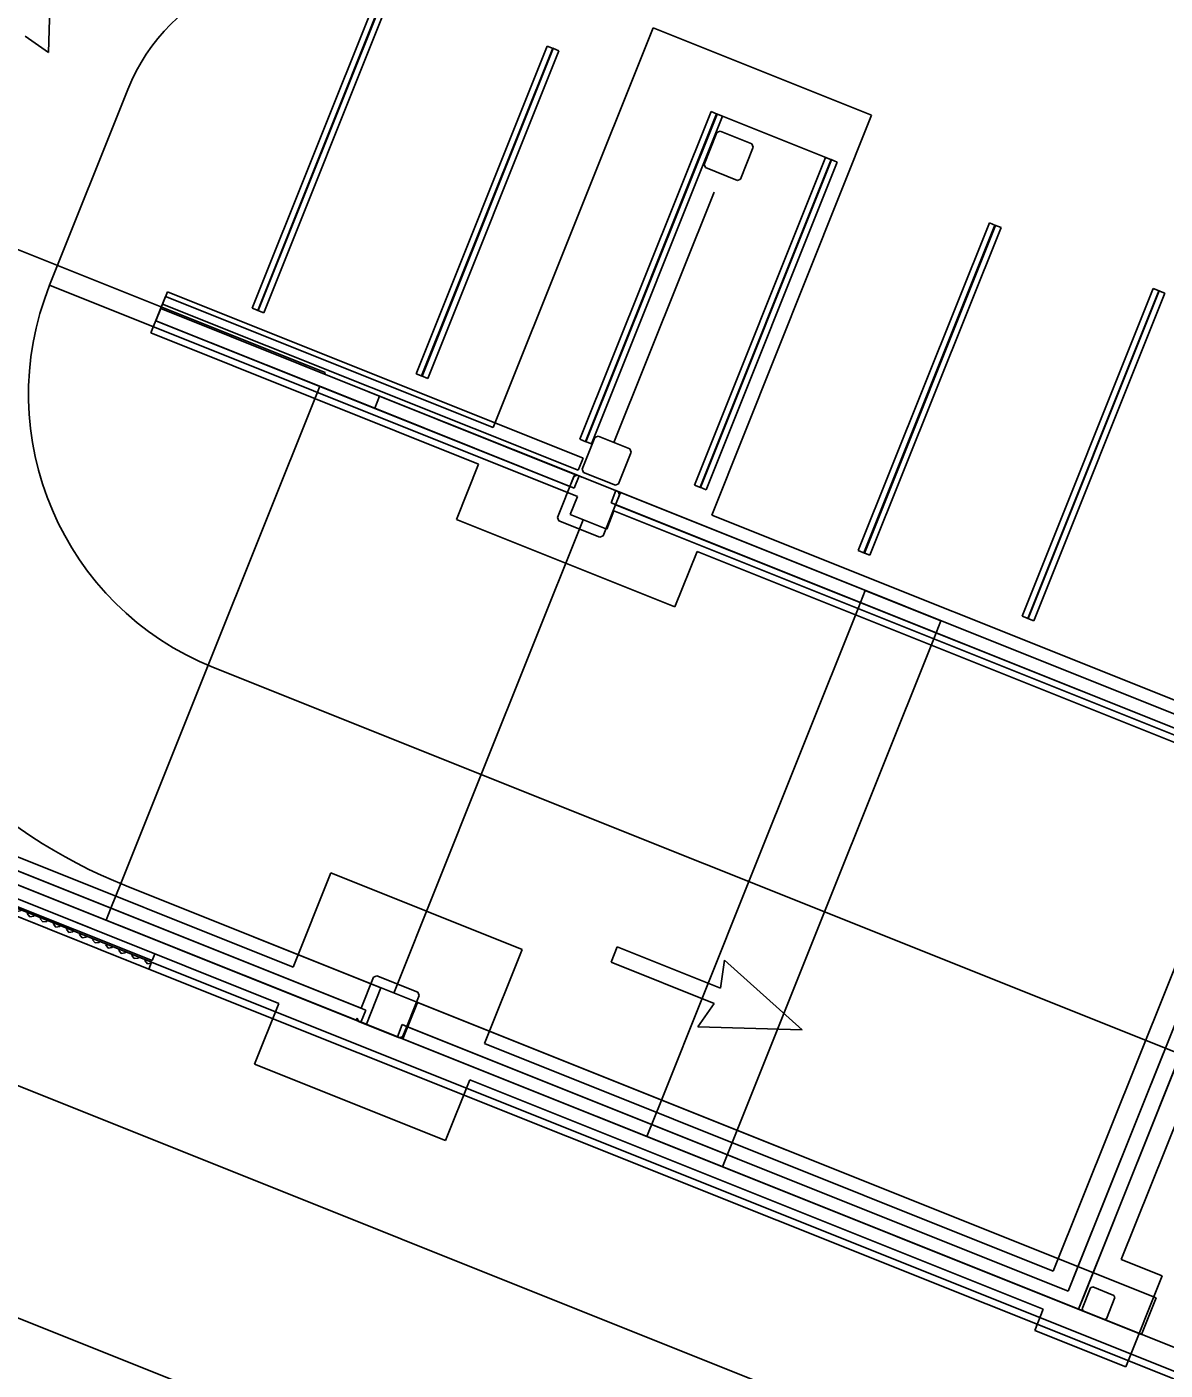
# Model space of a CAD drawing. Extents: x 468143 to 491361, y 1438528 to 1468730.
# Drawn here: x 488310.5 to 488368.5, y 1467023.6 to 1467092.1 of the extents above; entities that cross this region are included whole.
import ezdxf

# ---------------------------------------------------------------- set-up
doc = ezdxf.new("R2010")
doc.units = 0
doc.layers.add('Default', color=7, linetype='Continuous')
doc.layers.add('Xreference_dp', color=7, linetype='Continuous')

# ---------------------------------------------------------------- blocks, each defined once
blk = doc.blocks.new('FP_87-1_GROUND LEVEL PLAN')
at = {"layer": 'Default'}
for p, q in [((3906.64, -4822.59), (3906.82, -4822.48)), ((3906.82, -4822.48), (3907.01, -4822.59)), ((3908.99, -4818.09), (3908.99, -4818.73)), ((3908.99, -4818.73), (3911.15, -4819.98)), ((3911.15, -4819.98), (3913.32, -4818.73)), ((3913.32, -4818.09), (3913.32, -4818.73)), ((3915.3, -4822.59), (3915.48, -4822.48)), ((3915.48, -4822.48), (3915.66, -4822.59)), ((3917.64, -4818.09), (3917.64, -4818.73)), ((3917.64, -4818.73), (3919.81, -4819.98)), ((3919.81, -4819.98), (3921.97, -4818.73)), ((3921.97, -4818.09), (3921.97, -4818.73)), ((3923.95, -4822.59), (3924.14, -4822.48)), ((3924.14, -4822.48), (3924.32, -4822.59)), ((3926.3, -4818.09), (3926.3, -4818.73)), ((3926.3, -4818.73), (3928.46, -4819.98)), ((3928.46, -4819.98), (3930.63, -4818.73)), ((3930.63, -4818.09), (3930.63, -4818.73)), ((3932.61, -4822.59), (3932.79, -4822.48)), ((3932.79, -4822.48), (3932.98, -4822.59)), ((3934.96, -4818.09), (3934.96, -4818.73)), ((3934.96, -4818.73), (3937.12, -4819.98)), ((3937.12, -4819.98), (3939.28, -4818.73)), ((3939.28, -4818.09), (3939.28, -4818.73)), ((3941.26, -4822.59), (3941.45, -4822.48)), ((3941.45, -4822.48), (3941.63, -4822.59)), ((3943.61, -4818.09), (3943.61, -4818.73)), ((3943.61, -4818.73), (3945.77, -4819.98)), ((3945.77, -4819.98), (3947.94, -4818.73)), ((3947.94, -4818.09), (3947.94, -4818.73)), ((3949.92, -4822.59), (3950.1, -4822.48)), ((3950.1, -4822.48), (3950.28, -4822.59)), ((3952.26, -4818.09), (3952.26, -4818.73)), ((3952.26, -4818.73), (3954.43, -4819.98)), ((3954.43, -4819.98), (3956.59, -4818.73)), ((3956.59, -4818.09), (3956.59, -4818.73)), ((3958.57, -4822.59), (3958.75, -4822.48)), ((3958.75, -4822.48), (3958.93, -4822.59)), ((3960.91, -4818.09), (3960.91, -4818.73)), ((3960.91, -4818.73), (3963.08, -4819.98)), ((3963.08, -4819.98), (3965.24, -4818.73)), ((3965.24, -4818.09), (3965.24, -4818.73)), ((3967.22, -4822.59), (3967.4, -4822.48)), ((3967.4, -4822.48), (3967.58, -4822.59)), ((3969.56, -4818.09), (3969.56, -4818.73)), ((3969.56, -4818.73), (3971.72, -4819.98)), ((3971.72, -4819.98), (3973.88, -4818.73)), ((3973.88, -4818.09), (3973.88, -4818.73)), ((3975.86, -4822.59), (3976.05, -4822.48)), ((3976.05, -4822.48), (3976.23, -4822.59)), ((3978.21, -4818.09), (3978.21, -4818.73)), ((3978.21, -4818.73), (3980.37, -4819.98)), ((3980.37, -4819.98), (3982.53, -4818.73)), ((3982.53, -4818.09), (3982.53, -4818.73)), ((3984.5, -4822.59), (3984.69, -4822.48)), ((3984.69, -4822.48), (3984.87, -4822.59)), ((3986.85, -4818.09), (3986.85, -4818.73)), ((3986.85, -4818.73), (3989.01, -4819.98)), ((3989.01, -4819.98), (3991.17, -4818.73)), ((3991.17, -4818.09), (3991.17, -4818.73)), ((3993.14, -4822.59), (3993.33, -4822.48)), ((3993.33, -4822.48), (3993.51, -4822.59)), ((3995.49, -4818.09), (3995.49, -4818.73)), ((3995.49, -4818.73), (3997.65, -4819.98)), ((3997.65, -4819.98), (3999.8, -4818.73)), ((3999.8, -4818.09), (3999.8, -4818.73)), ((4001.78, -4822.59), (4001.96, -4822.48)), ((4001.96, -4822.48), (4002.15, -4822.59)), ((4004.12, -4818.09), (4004.12, -4818.73)), ((4004.12, -4818.73), (4006.28, -4819.98)), ((4006.28, -4819.98), (4008.44, -4818.73)), ((4008.44, -4818.09), (4008.44, -4818.73)), ((4010.41, -4822.59), (4010.59, -4822.48)), ((4010.59, -4822.48), (4010.78, -4822.59)), ((4012.75, -4818.09), (4012.75, -4818.73)), ((4012.75, -4818.73), (4014.91, -4819.98)), ((4014.91, -4819.98), (4017.06, -4818.73)), ((4017.06, -4818.09), (4017.06, -4818.73)), ((4019.04, -4822.59), (4019.22, -4822.48)), ((4019.22, -4822.48), (4019.4, -4822.59)), ((4021.37, -4818.09), (4021.37, -4818.73)), ((4021.37, -4818.73), (4023.53, -4819.98)), ((4023.53, -4819.98), (4025.69, -4818.73)), ((4025.69, -4818.09), (4025.69, -4818.73)), ((4027.66, -4822.59), (4027.84, -4822.48)), ((4027.84, -4822.48), (4028.02, -4822.59)), ((4029.99, -4818.09), (4029.99, -4818.73)), ((4029.99, -4818.73), (4032.15, -4819.98)), ((4032.15, -4819.98), (4034.3, -4818.73)), ((4034.3, -4818.09), (4034.3, -4818.73)), ((4036.27, -4822.59), (4036.46, -4822.48)), ((4036.46, -4822.48), (4036.64, -4822.59)), ((4038.61, -4818.09), (4038.61, -4818.73)), ((4038.61, -4818.73), (4040.76, -4819.98)), ((4040.76, -4819.98), (4042.91, -4818.73)), ((4042.91, -4818.09), (4042.91, -4818.73)), ((4044.88, -4822.59), (4045.06, -4822.48)), ((4045.06, -4822.48), (4045.25, -4822.59)), ((4047.22, -4818.09), (4047.22, -4818.73)), ((4047.22, -4818.73), (4049.37, -4819.98)), ((4049.37, -4819.98), (4051.52, -4818.73)), ((4051.52, -4818.09), (4051.52, -4818.73)), ((4053.48, -4822.59), (4053.67, -4822.48)), ((4053.67, -4822.48), (4053.85, -4822.59)), ((4055.82, -4818.09), (4055.82, -4818.73)), ((4055.82, -4818.73), (4057.97, -4819.98)), ((4057.97, -4819.98), (4060.12, -4818.73)), ((4060.12, -4818.09), (4060.12, -4818.73)), ((4062.08, -4822.59), (4062.26, -4822.48)), ((4062.26, -4822.48), (4062.45, -4822.59)), ((4064.41, -4818.09), (4064.41, -4818.73)), ((4064.41, -4818.73), (4066.56, -4819.98)), ((4066.56, -4819.98), (4068.57, -4818.81))]:
    blk.add_line(p, q, dxfattribs=at)
blk = doc.blocks.new('Direction Arrows - THA Straight - Direction Arrow - Straight-50670-THIRD LEVEL STRIPING PLAN')
at = {"layer": 'Default'}
for p, q in [((0, 10.333), (-1.833, 5.335)), ((1.833, 5.335), (0, 10.333)), ((-1.833, 5.335), (-0.417, 5.668)), ((-0.417, 5.668), (-0.417, 0)), ((0.417, 0), (0.417, 5.668)), ((0.417, 5.668), (1.833, 5.335)), ((-0.417, 0), (0.417, 0))]:
    blk.add_line(p, q, dxfattribs=at)

msp = doc.modelspace()

# ---------------------------------------------------------------- linework, layer by layer
at = {"layer": 'Xreference_dp'}
for p, q in [((488311.599, 1467090.781), (488311.754, 1467096.103)), ((488328.674, 1467094.452), (488321.988, 1467077.739)), ((488328.957, 1467094.341), (488322.271, 1467077.629)), ((488328.983, 1467094.328), (488322.297, 1467077.616)), ((488329.266, 1467094.217), (488322.58, 1467077.505)), ((488310.408, 1467091.616), (488311.599, 1467090.781)), ((488342.435, 1467092.036), (488334.279, 1467071.649)), ((488353.577, 1467087.579), (488342.435, 1467092.036)), ((488337.03, 1467091.109), (488330.344, 1467074.397)), ((488337.313, 1467090.998), (488330.627, 1467074.286)), ((488337.339, 1467090.985), (488330.653, 1467074.273)), ((488337.03, 1467091.109), (488337.339, 1467090.985)), ((488337.313, 1467090.998), (488337.622, 1467090.874)), ((488337.622, 1467090.874), (488330.936, 1467074.162)), ((488315.648, 1467088.895), (488311.655, 1467078.914)), ((488345.386, 1467087.766), (488338.7, 1467071.054)), ((488345.669, 1467087.655), (488338.983, 1467070.943)), ((488345.695, 1467087.642), (488339.009, 1467070.93)), ((488345.978, 1467087.531), (488339.293, 1467070.819)), ((488345.386, 1467087.766), (488345.695, 1467087.642)), ((488345.421, 1467067.191), (488353.577, 1467087.579)), ((488345.669, 1467087.655), (488345.978, 1467087.531)), ((488345.978, 1467087.531), (488351.665, 1467085.256)), ((488325.711, 1467074.453), (488295.846, 1467086.401)), ((488345.685, 1467086.697), (488345.035, 1467085.072)), ((488345.847, 1467086.767), (488345.685, 1467086.697)), ((488347.472, 1467086.117), (488345.847, 1467086.767)), ((488347.542, 1467085.954), (488347.472, 1467086.117)), ((488344.541, 1467068.717), (488351.227, 1467085.429)), ((488346.892, 1467084.329), (488347.542, 1467085.954)), ((488351.227, 1467085.429), (488351.537, 1467085.305)), ((488344.825, 1467068.606), (488351.51, 1467085.318)), ((488344.851, 1467068.593), (488351.537, 1467085.305)), ((488345.035, 1467085.072), (488345.104, 1467084.91)), ((488345.104, 1467084.91), (488346.729, 1467084.26)), ((488345.134, 1467068.482), (488351.82, 1467085.194)), ((488351.51, 1467085.318), (488351.82, 1467085.194)), ((488346.729, 1467084.26), (488346.892, 1467084.329)), ((488345.545, 1467083.656), (488340.438, 1467070.89)), ((488345.545, 1467083.656), (488340.438, 1467070.89)), ((488352.898, 1467065.374), (488359.583, 1467082.086)), ((488353.181, 1467065.263), (488359.867, 1467081.975)), ((488359.583, 1467082.086), (488359.893, 1467081.962)), ((488359.867, 1467081.975), (488360.176, 1467081.851)), ((488353.207, 1467065.25), (488359.893, 1467081.962)), ((488353.49, 1467065.139), (488360.176, 1467081.851)), ((488338.581, 1467068.142), (488311.655, 1467078.914)), ((488317.417, 1467077.951), (488317.664, 1467078.57)), ((488317.664, 1467078.57), (488338.864, 1467070.088)), ((488361.254, 1467062.031), (488367.94, 1467078.743)), ((488361.537, 1467061.92), (488368.223, 1467078.632)), ((488361.563, 1467061.907), (488368.249, 1467078.619)), ((488367.94, 1467078.743), (488368.249, 1467078.619)), ((488368.223, 1467078.632), (488368.532, 1467078.508)), ((488316.824, 1467076.478), (488317.567, 1467078.334)), ((488338.616, 1467069.47), (488317.417, 1467077.951)), ((488334.279, 1467071.649), (488317.567, 1467078.334)), ((488361.846, 1467061.796), (488368.532, 1467078.508)), ((488317.319, 1467077.716), (488317.072, 1467077.097)), ((488317.319, 1467077.716), (488317.072, 1467077.097)), ((488317.076, 1467077.1), (488317.324, 1467077.719)), ((488338.442, 1467069.265), (488317.319, 1467077.716)), ((488338.442, 1467069.265), (488317.319, 1467077.716)), ((488317.324, 1467077.719), (488328.485, 1467073.254)), ((488322.297, 1467077.616), (488321.988, 1467077.739)), ((488322.58, 1467077.505), (488322.271, 1467077.629)), ((488317.072, 1467077.097), (488338.194, 1467068.646)), ((488317.072, 1467077.097), (488338.194, 1467068.646)), ((488328.237, 1467072.635), (488317.076, 1467077.1)), ((488316.824, 1467076.478), (488333.536, 1467069.792)), ((488325.68, 1467074.376), (488325.711, 1467074.453)), ((488325.432, 1467073.757), (488325.31, 1467073.451)), ((488330.653, 1467074.273), (488330.344, 1467074.397)), ((488330.936, 1467074.162), (488330.627, 1467074.286)), ((488325.31, 1467073.451), (488319.741, 1467059.531)), ((488328.237, 1467072.635), (488328.485, 1467073.254)), ((488328.485, 1467073.254), (488338.659, 1467069.183)), ((488338.411, 1467068.564), (488328.237, 1467072.635)), ((488339.009, 1467070.93), (488338.7, 1467071.054)), ((488339.463, 1467071.145), (488338.813, 1467069.521)), ((488339.626, 1467071.215), (488339.463, 1467071.145)), ((488341.25, 1467070.565), (488339.626, 1467071.215)), ((488339.293, 1467070.819), (488338.983, 1467070.943)), ((488340.67, 1467068.778), (488341.32, 1467070.402)), ((488341.32, 1467070.402), (488341.25, 1467070.565)), ((488333.536, 1467069.792), (488332.406, 1467066.968)), ((488338.616, 1467069.47), (488338.864, 1467070.088)), ((488338.395, 1467069.149), (488337.56, 1467067.06)), ((488338.194, 1467068.646), (488338.442, 1467069.265)), ((488338.194, 1467068.646), (488338.442, 1467069.265)), ((488338.558, 1467069.219), (488338.395, 1467069.149)), ((488338.659, 1467069.183), (488338.411, 1467068.564)), ((488340.647, 1467068.383), (488338.558, 1467069.219)), ((488338.794, 1467069.129), (488338.659, 1467069.183)), ((488338.813, 1467069.521), (488338.883, 1467069.358)), ((488338.883, 1467069.358), (488340.508, 1467068.708)), ((488340.535, 1467068.433), (488340.288, 1467067.814)), ((488340.535, 1467068.433), (488340.419, 1467068.479)), ((488340.508, 1467068.708), (488340.67, 1467068.778)), ((488340.763, 1467068.337), (488340.515, 1467067.718)), ((488340.763, 1467068.337), (488340.515, 1467067.718)), ((488375.275, 1467054.535), (488340.535, 1467068.433)), ((488340.716, 1467068.221), (488340.647, 1467068.383)), ((488375.27, 1467054.531), (488340.763, 1467068.337)), ((488375.27, 1467054.531), (488340.763, 1467068.337)), ((488344.851, 1467068.593), (488344.541, 1467068.717)), ((488345.134, 1467068.482), (488344.825, 1467068.606)), ((488338.209, 1467067.213), (488338.581, 1467068.142)), ((488339.881, 1467066.132), (488340.716, 1467068.221)), ((488340.288, 1467067.814), (488375.027, 1467053.916)), ((488340.515, 1467067.718), (488374.249, 1467054.222)), ((488340.515, 1467067.718), (488374.249, 1467054.222)), ((488332.406, 1467066.968), (488343.548, 1467062.51)), ((488338.864, 1467066.947), (488333.665, 1467053.952)), ((488333.665, 1467053.952), (488338.864, 1467066.947)), ((488337.56, 1467067.06), (488337.629, 1467066.898)), ((488340.066, 1467066.471), (488338.209, 1467067.213)), ((488340.437, 1467067.399), (488340.066, 1467066.471)), ((488378.117, 1467052.325), (488340.437, 1467067.399)), ((488373.971, 1467055.769), (488345.421, 1467067.191)), ((488337.629, 1467066.898), (488339.718, 1467066.062)), ((488339.718, 1467066.062), (488339.881, 1467066.132)), ((488343.548, 1467062.51), (488344.678, 1467065.334)), ((488344.678, 1467065.334), (488372.996, 1467054.005)), ((488353.207, 1467065.25), (488352.898, 1467065.374)), ((488353.49, 1467065.139), (488353.181, 1467065.263)), ((488353.254, 1467063.344), (488352.884, 1467062.419)), ((488357.114, 1467061.8), (488353.254, 1467063.344)), ((488352.884, 1467062.419), (488347.313, 1467048.493)), ((488356.744, 1467060.875), (488357.114, 1467061.8)), ((488361.563, 1467061.907), (488361.254, 1467062.031)), ((488361.846, 1467061.796), (488361.537, 1467061.92)), ((488351.172, 1467046.949), (488356.744, 1467060.875)), ((488324.08, 1467044.135), (488285.781, 1467059.457)), ((488319.741, 1467059.531), (488315.283, 1467048.388)), ((488320.011, 1467059.415), (488371.617, 1467038.769)), ((488320.011, 1467059.415), (488371.617, 1467038.769)), ((488284.048, 1467058.714), (488327.298, 1467041.412)), ((488284.048, 1467058.714), (488327.298, 1467041.412)), ((488327.546, 1467042.031), (488284.914, 1467059.086)), ((488327.546, 1467042.031), (488284.914, 1467059.086)), ((488285.191, 1467058.98), (488314.784, 1467047.141)), ((488283.181, 1467058.343), (488323.337, 1467042.278)), ((488314.537, 1467046.522), (488284.671, 1467058.47)), ((488284.945, 1467058.365), (488327.809, 1467041.217)), ((488285.978, 1467056.829), (488316.889, 1467044.462)), ((488317.028, 1467044.811), (488286.117, 1467057.177)), ((488333.665, 1467053.952), (488329.206, 1467042.807)), ((488329.206, 1467042.807), (488333.665, 1467053.952)), ((488372.996, 1467054.005), (488362.843, 1467028.628)), ((488374.249, 1467054.222), (488363.601, 1467027.606)), ((488374.249, 1467054.222), (488363.601, 1467027.606)), ((488364.127, 1467026.678), (488375.27, 1467054.531)), ((488364.127, 1467026.678), (488375.27, 1467054.531)), ((488242.057, 1467053.437), (488807.018, 1466827.417)), ((488366.309, 1467029.215), (488375.1, 1467051.189)), ((488434.92, 1466988.127), (488280.528, 1467049.893)), ((488316.718, 1467044.034), (488304.08, 1467049.09)), ((488304.22, 1467049.438), (488316.857, 1467044.382)), ((488325.999, 1467048.932), (488324.08, 1467044.135)), ((488335.748, 1467045.032), (488325.999, 1467048.932)), ((488347.313, 1467048.493), (488342.855, 1467037.351)), ((488315.283, 1467048.388), (488314.784, 1467047.141)), ((488328.552, 1467043.074), (488315.553, 1467048.274)), ((488315.553, 1467048.274), (488368.088, 1467027.256)), ((488314.538, 1467046.526), (488314.784, 1467047.141)), ((488314.784, 1467047.141), (488327.783, 1467041.941)), ((488327.535, 1467041.322), (488314.537, 1467046.522)), ((488346.715, 1467035.807), (488351.172, 1467046.949)), ((488333.829, 1467040.235), (488335.748, 1467045.032)), ((488316.857, 1467044.382), (488316.718, 1467044.034)), ((488378.724, 1467019.631), (488316.857, 1467044.382)), ((488316.889, 1467044.462), (488317.028, 1467044.811)), ((488316.718, 1467044.034), (488378.585, 1467019.283)), ((488328.181, 1467043.617), (488327.546, 1467042.031)), ((488328.343, 1467043.686), (488328.181, 1467043.617)), ((488330.432, 1467042.851), (488328.343, 1467043.686)), ((488327.809, 1467041.217), (488328.552, 1467043.074)), ((488323.337, 1467042.278), (488322.099, 1467039.183)), ((488329.666, 1467040.599), (488330.502, 1467042.688)), ((488330.409, 1467042.331), (488329.666, 1467040.474)), ((488368.088, 1467027.256), (488330.409, 1467042.331)), ((488330.502, 1467042.688), (488330.432, 1467042.851)), ((488327.783, 1467041.941), (488327.552, 1467041.364)), ((488327.298, 1467041.412), (488327.345, 1467041.528)), ((488327.298, 1467041.412), (488327.345, 1467041.528)), ((488327.345, 1467041.528), (488327.415, 1467041.365)), ((488327.415, 1467041.365), (488329.504, 1467040.529)), ((488327.535, 1467041.322), (488327.651, 1467041.275)), ((488327.551, 1467041.361), (488327.537, 1467041.325)), ((488329.64, 1467041.198), (488329.392, 1467040.579)), ((488329.867, 1467041.102), (488329.62, 1467040.483)), ((488329.867, 1467041.102), (488329.62, 1467040.483)), ((488329.912, 1467041.089), (488329.64, 1467041.198)), ((488363.601, 1467027.606), (488329.867, 1467041.102)), ((488363.601, 1467027.606), (488329.867, 1467041.102)), ((488363.606, 1467027.609), (488329.912, 1467041.089)), ((488329.276, 1467040.625), (488329.392, 1467040.579)), ((488329.392, 1467040.579), (488364.132, 1467026.681)), ((488329.504, 1467040.529), (488329.666, 1467040.599)), ((488329.62, 1467040.483), (488364.127, 1467026.678)), ((488329.62, 1467040.483), (488364.127, 1467026.678)), ((488329.666, 1467040.474), (488367.346, 1467025.399)), ((488362.843, 1467028.628), (488333.829, 1467040.235)), ((488368.56, 1467039.992), (488364.102, 1467028.851)), ((488364.876, 1467028.541), (488369.333, 1467039.683)), ((488322.099, 1467039.183), (488331.848, 1467035.283)), ((488331.848, 1467035.283), (488333.086, 1467038.378)), ((488333.086, 1467038.378), (488362.332, 1467026.678)), ((488342.855, 1467037.351), (488342.112, 1467035.494)), ((488342.111, 1467035.491), (488345.971, 1467033.946)), ((488345.972, 1467033.95), (488346.715, 1467035.807)), ((488364.102, 1467028.851), (488363.606, 1467027.609)), ((488364.379, 1467027.3), (488364.876, 1467028.541)), ((488368.398, 1467028.38), (488366.309, 1467029.215)), ((488366.541, 1467023.737), (488368.398, 1467028.38)), ((488364.133, 1467026.685), (488364.379, 1467027.3)), ((488364.746, 1467027.776), (488364.313, 1467026.693)), ((488364.855, 1467027.823), (488364.746, 1467027.776)), ((488365.938, 1467027.389), (488364.855, 1467027.823)), ((488365.551, 1467026.198), (488365.984, 1467027.281)), ((488365.984, 1467027.281), (488365.938, 1467027.389)), ((488367.346, 1467025.399), (488368.088, 1467027.256)), ((488362.332, 1467026.678), (488361.899, 1467025.595)), ((488364.132, 1467026.681), (488364.364, 1467026.588)), ((488364.313, 1467026.693), (488364.359, 1467026.585)), ((488364.359, 1467026.585), (488365.443, 1467026.152)), ((488365.443, 1467026.152), (488365.551, 1467026.198)), ((488365.447, 1467026.155), (488378.329, 1467021.001)), ((488361.899, 1467025.595), (488366.541, 1467023.737))]:
    msp.add_line(p, q, dxfattribs=at)
msp.add_lwpolyline([(488175.268, 1467102.238), (488809.482, 1466848.513), (488820.718, 1466876.599), (488922.306, 1466835.957), (489050.918, 1467157.435), (488315.116, 1467451.802)], close=True, dxfattribs=at)
for centre, radius, start, end in [((488324.933, 1467085.18), 10, 68.19552, 158.19552), ((488325.582, 1467073.342), 27, 158.19552, 248.19552), ((488325.582, 1467073.342), 27, 158.19552, 248.19552), ((488325.582, 1467073.342), 15, 158.19552, 248.19552), ((488325.582, 1467073.342), 15, 158.19552, 248.19552), ((489145.025, 1468591.691), 1909.856, 245.367119, 306.927397)]:
    msp.add_arc(centre, radius, start, end, dxfattribs=at)

# ---------------------------------------------------------------- block references
at = {"layer": 'Xreference_dp', "xscale": 0.0833333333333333, "yscale": 0.08333333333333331, "rotation": -21.804483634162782}
msp.add_blockref('FP_87-1_GROUND LEVEL PLAN', (488151.198, 1467543.102), dxfattribs=at)
at = {"layer": 'Xreference_dp', "rotation": -111.80389378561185}
msp.add_blockref('Direction Arrows - THA Straight - Direction Arrow - Straight-50670-THIRD LEVEL STRIPING PLAN', (488340.445, 1467044.771), dxfattribs=at)

doc.saveas('drawing.dxf')
